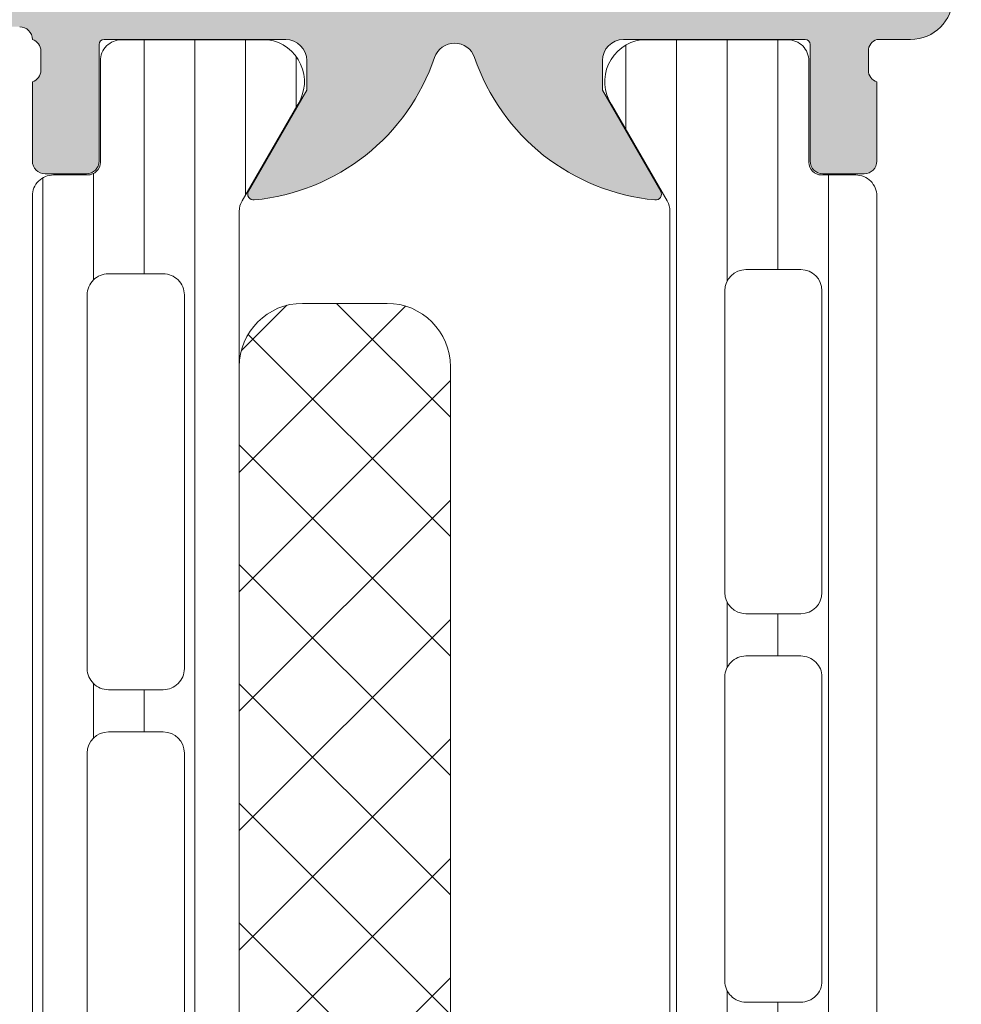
# Model space of a CAD drawing. Header units: millimetres. Extents: x 213386 to 506888, y 183055 to 450952.
# Tile 810 of 1056: x 398141 to 398163, y 319036 to 319060. Entities that reach past the tile are written whole.
import ezdxf

# ---------------------------------------------------------------- set-up
doc = ezdxf.new("R2010")
doc.units = ezdxf.units.MM
doc.layers.add('FASÁDA DETAILNÍ', color=255, linetype='Continuous', lineweight=0)
doc.layers.add('NOVA', color=255, linetype='Continuous', lineweight=0)

# ---------------------------------------------------------------- blocks, each defined once
blk = doc.blocks.new('A$C69D17D4D')
at = {"layer": 'FASÁDA DETAILNÍ'}
h = blk.add_hatch(color=256, dxfattribs=at)
edge = h.paths.add_edge_path()
edge.add_arc((198.810403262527, 1311.061932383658), 0.120000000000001, 360.0000000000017, 450.00000000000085, ccw=False)
edge.add_line((198.9304032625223, 1311.061932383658), (198.9304032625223, 1308.301934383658))
edge.add_arc((199.2304032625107, 1308.301934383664), 0.3000000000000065, 540, 629.9999999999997)
edge.add_line((199.2304032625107, 1308.001934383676), (200.2103775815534, 1308.001934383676))
edge.add_arc((200.2103775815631, 1308.301934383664), 0.3000000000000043, 269.9999999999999, 360)
edge.add_line((200.5103775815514, 1308.301934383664), (200.5103775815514, 1310.181945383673))
edge.add_arc((200.5892446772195, 1310.449488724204), 0.2789255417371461, 178.8371299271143, 253.5754054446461, ccw=False)
edge.add_line((200.3103765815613, 1310.455149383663), (200.3103765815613, 1310.908743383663))
edge.add_arc((200.5892140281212, 1310.914411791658), 0.2788950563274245, 106.41987641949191, 181.1645893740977, ccw=False)
edge.add_line((200.5103775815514, 1311.181932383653), (201.3105522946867, 1311.181932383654))
edge.add_arc((201.3105522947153, 1312.181932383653), 0.9999999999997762, 269.9999999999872, 359.9999999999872)
edge.add_line((202.3105522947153, 1312.181932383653), (202.3105522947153, 1315.681939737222))
edge.add_arc((201.3105324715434, 1315.681919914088), 1.000019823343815, 360.001135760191, 449.9988642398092)
edge.add_line((201.3105522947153, 1316.681939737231), (200.8105522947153, 1316.681939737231))
edge.add_line((200.8105522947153, 1316.681939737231), (200.8105522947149, 1314.181939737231))
edge.add_arc((199.8105069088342, 1314.181985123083), 1.000045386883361, 270.0026002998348, 359.9973997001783, ccw=False)
edge.add_line((199.8105522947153, 1313.181939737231), (198.5105339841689, 1313.181939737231))
edge.add_arc((198.5105864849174, 1314.181992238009), 1.000052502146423, 180.0030079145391, 269.9969920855, ccw=False)
edge.add_line((197.5105339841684, 1314.181939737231), (197.5105339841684, 1321.181939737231))
edge.add_arc((198.0356557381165, 1321.681939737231), 0.7250881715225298, 136.4038161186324, 223.5961838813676, ccw=False)
edge.add_line((197.5105339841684, 1322.181939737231), (197.5105339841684, 1328.216027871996))
edge.add_arc((198.5105864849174, 1328.215975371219), 1.000052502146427, 450.0030079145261, 539.9969920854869, ccw=False)
edge.add_line((198.5105339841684, 1329.216027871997), (199.8105522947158, 1329.216027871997))
edge.add_arc((199.8105069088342, 1328.215982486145), 1.000045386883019, 360.00260029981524, 449.9973997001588, ccw=False)
edge.add_line((200.8105522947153, 1328.216027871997), (200.8105522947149, 1326.681939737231))
edge.add_line((200.8105522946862, 1326.681939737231), (201.4105583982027, 1326.681939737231))
edge.add_line((201.4105583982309, 1326.681939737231), (202.510533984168, 1327.781945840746))
edge.add_line((202.5105339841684, 1327.781945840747), (202.5105339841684, 1331.181939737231))
edge.add_line((202.5105339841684, 1331.181939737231), (175.5106331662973, 1331.181939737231))
edge.add_line((175.5106331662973, 1331.181939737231), (175.5106331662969, 1327.781945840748))
edge.add_line((175.5106331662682, 1327.781945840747), (176.6106087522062, 1326.68193973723))
edge.add_line((176.6106087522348, 1326.681939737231), (177.21061485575, 1326.681939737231))
edge.add_line((177.2106148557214, 1326.681939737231), (177.2106148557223, 1328.216027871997))
edge.add_arc((178.2106602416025, 1328.215982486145), 1.000045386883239, 450.0026002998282, 539.9973997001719, ccw=False)
edge.add_line((178.2106148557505, 1329.216027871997), (179.5106331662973, 1329.216027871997))
edge.add_arc((179.5105806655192, 1328.215975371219), 1.000052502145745, 360.00300791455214, 449.99699208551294, ccw=False)
edge.add_line((180.5106331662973, 1328.216027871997), (180.5106331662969, 1322.18193973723))
edge.add_arc((179.9855114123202, 1321.681939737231), 0.7250881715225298, 316.40381611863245, 403.59618388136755, ccw=False)
edge.add_line((180.5106331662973, 1321.181939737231), (180.5106331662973, 1314.181939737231))
edge.add_arc((179.5105806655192, 1314.181992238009), 1.000052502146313, 270.00300791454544, 359.99699208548, ccw=False)
edge.add_line((179.5106331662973, 1313.181939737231), (178.21061485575, 1313.181939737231))
edge.add_arc((178.2106602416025, 1314.181985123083), 1.000045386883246, 180.0026002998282, 269.9973997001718, ccw=False)
edge.add_line((177.2106148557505, 1314.181939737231), (177.2106148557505, 1316.681939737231))
edge.add_line((177.2106148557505, 1316.681939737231), (176.7106148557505, 1316.681939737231))
edge.add_arc((176.7106346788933, 1315.681919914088), 1.000019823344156, 450.0011357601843, 539.9988642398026)
edge.add_line((175.7106148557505, 1315.681939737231), (175.7106148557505, 1311.181939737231))
edge.add_arc((176.2106045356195, 1311.181929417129), 0.4999896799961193, 539.9988173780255, 630.0011826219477)
edge.add_line((176.2106148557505, 1310.681939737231), (177.2106148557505, 1310.681939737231))
edge.add_line((177.2106148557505, 1310.681939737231), (177.2106148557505, 1311.481942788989))
edge.add_line((177.2106148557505, 1311.481942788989), (180.2106301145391, 1311.481942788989))
edge.add_arc((180.2106328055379, 1311.181935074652), 0.3000077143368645, 359.99948607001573, 450.0005139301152, ccw=False)
edge.add_arc((180.4318040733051, 1310.914411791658), 0.2788950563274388, 358.83541062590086, 433.58012358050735, ccw=False)
edge.add_line((180.7106415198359, 1310.908743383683), (180.7106415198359, 1310.455149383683))
edge.add_arc((180.4317734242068, 1310.449488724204), 0.2789255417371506, 286.4245945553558, 361.1628700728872, ccw=False)
edge.add_line((180.5106405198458, 1310.181945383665), (180.5106405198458, 1308.301934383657))
edge.add_arc((180.8106405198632, 1308.301934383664), 0.3000000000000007, 539.9999999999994, 629.9999999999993)
edge.add_line((180.8106405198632, 1308.001934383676), (181.790614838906, 1308.001934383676))
edge.add_arc((181.7906148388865, 1308.301934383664), 0.3000000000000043, 270, 360)
edge.add_line((182.090614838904, 1308.301934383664), (182.090614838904, 1311.061932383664))
edge.add_arc((182.2106148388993, 1311.061932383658), 0.1200000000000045, 450, 539.9999999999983, ccw=False)
edge.add_line((182.2106148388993, 1311.181932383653), (186.5106405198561, 1311.181932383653))
edge.add_arc((186.5106405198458, 1310.681932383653), 0.4999999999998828, 360.000000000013, 450.0000000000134, ccw=False)
edge.add_line((187.0106405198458, 1310.681932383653), (187.0106405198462, 1309.981932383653))
edge.add_line((187.0106405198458, 1309.981932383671), (185.6291450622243, 1307.589112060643))
edge.add_arc((185.748760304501, 1307.520052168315), 0.1381197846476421, 509.9999999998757, 637.702437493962)
edge.add_arc((185.3011419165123, 1312.361403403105), 4.999999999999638, 275.3492280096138, 341.2905992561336)
edge.add_arc((190.5105090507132, 1310.597177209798), 0.5000000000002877, 378.7094007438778, 521.2905992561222, ccw=False)
edge.add_arc((195.719876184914, 1312.361403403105), 4.999999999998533, 198.7094007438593, 264.6507719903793)
edge.add_arc((195.2722577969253, 1307.520052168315), 0.1381197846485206, 262.2975625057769, 389.9999999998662)
edge.add_line((195.3918730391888, 1307.589112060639), (194.0103775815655, 1309.981932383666))
edge.add_line((194.0103775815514, 1309.981932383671), (194.0103775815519, 1310.681932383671))
edge.add_arc((194.5103775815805, 1310.681932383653), 0.5000000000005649, 449.9999999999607, 539.9999999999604, ccw=False)
edge.add_line((194.5103775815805, 1311.181932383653), (198.8104032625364, 1311.181932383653))
edge = h.paths.add_edge_path(flags=16)
edge.add_arc((183.5106255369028, 1329.081933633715), 0.5, 450, 540, ccw=False)
edge.add_line((183.5106255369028, 1329.581933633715), (195.5105339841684, 1329.581933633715))
edge.add_arc((195.5105339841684, 1329.081933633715), 0.5, 360, 450, ccw=False)
edge.add_line((196.0105339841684, 1329.081933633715), (196.0105339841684, 1313.381951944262))
edge.add_arc((195.5105339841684, 1313.381951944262), 0.5, 270, 360, ccw=False)
edge.add_line((195.5105339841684, 1312.881951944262), (183.5106255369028, 1312.881951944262))
edge.add_arc((183.5106255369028, 1313.381951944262), 0.5, 180, 270, ccw=False)
edge.add_line((183.0106255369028, 1313.381951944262), (183.0106255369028, 1314.881951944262))
edge.add_line((183.0106255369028, 1314.881951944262), (182.5106255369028, 1314.881951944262))
edge.add_arc((182.5106255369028, 1315.381951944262), 0.5000000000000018, 180.0000000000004, 270, ccw=False)
edge.add_line((182.0106255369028, 1315.381951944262), (182.0106255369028, 1327.081933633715))
edge.add_arc((182.5106255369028, 1327.081933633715), 0.5, 450, 539.9999999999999, ccw=False)
edge.add_line((182.5106255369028, 1327.581933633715), (183.0106255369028, 1327.581933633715))
edge.add_line((183.0106255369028, 1327.581933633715), (183.0106255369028, 1329.081933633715))
h = blk.add_hatch(dxfattribs=at)
h.set_pattern_fill('LINIE', color=256, scale=1.2, angle=90, style=0)
h.set_pattern_definition([(90, (199.7934961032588, 1268.05732668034), (-1.2, 7.347638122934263e-17), [])])
edge = h.paths.add_edge_path()
edge.add_arc((181.8197236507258, 1271.592023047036), 0.3000000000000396, 359.9979247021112, 449.9979247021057)
edge.add_line((181.819734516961, 1271.89202304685), (181.0094031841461, 1271.892051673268))
edge.add_arc((181.0094186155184, 1272.392048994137), 0.4999973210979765, 179.9976177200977, 269.99823168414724, ccw=False)
edge.add_line((180.5094212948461, 1272.392069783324), (180.5081007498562, 1273.233142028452))
edge.add_arc((180.3081007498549, 1273.233142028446), 0.2000000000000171, 359.9999999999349, 449.9999999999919)
edge.add_line((180.3081007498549, 1273.433142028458), (176.2081007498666, 1273.433142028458))
edge.add_arc((176.2081007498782, 1273.933142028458), 0.5, 180, 270, ccw=False)
edge.add_line((175.7081007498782, 1273.933142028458), (175.7081007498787, 1274.763891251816))
edge.add_arc((176.7081007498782, 1274.763891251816), 0.99999999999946, 105.00000000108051, 180, ccw=False)
edge.add_line((176.4492817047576, 1275.7298170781), (177.2081007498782, 1275.933142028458))
edge.add_line((177.2081007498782, 1275.933142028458), (177.2081007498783, 1274.933142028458))
edge.add_line((177.2081007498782, 1274.933142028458), (179.5081007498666, 1274.933142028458))
edge.add_arc((179.5063915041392, 1275.937268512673), 1.004127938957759, 270.0975300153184, 359.7659122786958)
edge.add_line((180.5105110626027, 1275.933166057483), (180.5105110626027, 1278.933044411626))
edge.add_arc((179.5063917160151, 1278.929016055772), 1.004127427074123, 0.2298596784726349, 89.90248202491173)
edge.add_line((179.5081007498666, 1279.933142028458), (177.2081007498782, 1279.933142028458))
edge.add_line((177.2081007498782, 1279.933142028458), (177.2081007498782, 1278.933142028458))
edge.add_line((177.2081007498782, 1278.933142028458), (176.4492817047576, 1279.136466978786))
edge.add_arc((176.7081007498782, 1280.102392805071), 0.999999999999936, 179.999999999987, 254.9999999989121, ccw=False)
edge.add_line((175.7081007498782, 1280.102392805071), (175.7081007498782, 1280.933142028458))
edge.add_arc((176.2081007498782, 1280.933142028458), 0.4999999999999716, 90.00000000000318, 180, ccw=False)
edge.add_line((176.2081007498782, 1281.433142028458), (180.3081007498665, 1281.433142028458))
edge.add_arc((180.3063721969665, 1281.637315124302), 0.2041804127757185, 270.4850610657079, 358.8441310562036)
edge.add_line((180.5105110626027, 1281.633196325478), (180.5105339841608, 1307.47456313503))
edge.add_arc((181.0105313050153, 1307.474547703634), 0.4999973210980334, 89.99761772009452, 179.9982316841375, ccw=False)
edge.add_line((181.0105520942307, 1307.974545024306), (181.8208834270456, 1307.974516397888))
edge.add_arc((181.8208942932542, 1308.27451639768), 0.300000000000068, 269.997924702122, 359.9979247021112)
edge.add_line((182.120894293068, 1308.274505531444), (182.1206492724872, 1310.67450392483))
edge.add_arc((182.620645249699, 1310.674488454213), 0.4999959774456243, 89.99762222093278, 179.9982271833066, ccw=False)
edge.add_line((182.620665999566, 1311.17448443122), (186.0972074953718, 1311.174357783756))
edge.add_arc((185.9548609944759, 1310.184544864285), 0.9999960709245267, -32.72909139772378, 81.81631665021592, ccw=False)
edge.add_line((186.7960940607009, 1309.643879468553), (185.4775416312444, 1307.360270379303))
edge.add_arc((185.9105452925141, 1307.110254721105), 0.499999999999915, 149.9979281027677, 179.9978647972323)
edge.add_line((185.4105452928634, 1307.11027335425), (185.4094589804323, 1272.756004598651))
edge.add_arc((185.9094589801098, 1272.755987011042), 0.5000000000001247, 179.9979846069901, 209.9979213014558)
edge.add_line((185.4764372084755, 1272.506002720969), (186.7948242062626, 1270.222298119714))
edge.add_arc((185.9535519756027, 1269.681693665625), 0.9999960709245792, -81.8204672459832, 32.72494080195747, ccw=False)
edge.add_line((186.0958267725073, 1268.691870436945), (182.6192852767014, 1268.69199708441))
edge.add_arc((182.6193007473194, 1269.191993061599), 0.4999959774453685, 179.9976222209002, 269.99822718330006, ccw=False)
edge.add_line((182.1193047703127, 1269.192013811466), (182.1197236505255, 1271.592012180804))
edge = h.paths.add_edge_path(flags=16)
edge.add_line((182.309999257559, 1295.783135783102), (183.6099933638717, 1295.783135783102))
edge.add_arc((183.6099970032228, 1296.283132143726), 0.4999963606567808, 269.9995829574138, 360.0004170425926)
edge.add_line((184.1099933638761, 1296.283135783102), (184.1099933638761, 1305.133129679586))
edge.add_arc((183.6099970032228, 1305.133133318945), 0.4999963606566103, 359.9995829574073, 450.0004170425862)
edge.add_line((183.6099933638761, 1305.633129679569), (182.3099992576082, 1305.633129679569))
edge.add_arc((182.3099826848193, 1305.133129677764), 0.5000000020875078, 89.99810089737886, 179.9999997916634)
edge.add_line((181.8099826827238, 1305.133129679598), (181.8099826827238, 1296.283135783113))
edge.add_arc((182.3099826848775, 1296.283135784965), 0.5000000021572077, 180.0000002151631, 270.0018990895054)
edge = h.paths.add_edge_path(flags=16)
edge.add_arc((182.3099826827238, 1285.583129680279), 0.5, 179.9999999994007, 270)
edge.add_line((182.3099826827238, 1285.083129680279), (183.6099933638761, 1285.083129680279))
edge.add_arc((183.6099933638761, 1285.583129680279), 0.5, 270, 360.0000000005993)
edge.add_line((184.1099933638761, 1285.583129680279), (184.1099933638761, 1294.283135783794))
edge.add_arc((183.6099933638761, 1294.2831357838), 0.5, 5.9926739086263e-10, 89.99999999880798)
edge.add_line((183.6099933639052, 1294.7831357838), (182.3099826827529, 1294.7831357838))
edge.add_arc((182.3099826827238, 1294.2831357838), 0.5, 89.99999999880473, 179.9999999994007)
edge.add_line((181.8099826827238, 1294.2831357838), (181.8099826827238, 1285.583129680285))
edge = h.paths.add_edge_path(flags=16)
edge.add_arc((183.6099970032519, 1283.583133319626), 0.4999963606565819, 359.9995829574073, 450.0004170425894)
edge.add_line((183.6099933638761, 1284.083129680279), (182.3099992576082, 1284.083129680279))
edge.add_arc((182.3099826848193, 1283.583129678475), 0.5000000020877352, 89.9981008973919, 179.9999997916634)
edge.add_line((181.8099826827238, 1283.583129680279), (181.8099826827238, 1274.733120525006))
edge.add_arc((182.3099674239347, 1274.733120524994), 0.4999847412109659, 179.9999999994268, 269.9999999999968)
edge.add_line((182.3099674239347, 1274.233135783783), (183.6099781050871, 1274.233135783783))
edge.add_arc((183.6099781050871, 1274.733151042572), 0.5000152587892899, 270, 360.0000000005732)
edge.add_line((184.1099933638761, 1274.733151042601), (184.1099933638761, 1283.583129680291))
h = blk.add_hatch(dxfattribs=at)
h.set_pattern_fill('_USER', color=256, scale=1.2, angle=90, style=0, pattern_type=0)
h.set_pattern_definition([(90, (0, 0), (-1.2, 7.347638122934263e-17), [])])
edge = h.paths.add_edge_path()
edge.add_line((195.5435222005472, 1277.506049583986), (194.2250524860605, 1275.222392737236))
edge.add_arc((195.0663051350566, 1274.681757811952), 0.9999960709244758, 507.2729839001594, 621.8183919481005)
edge.add_line((194.9239944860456, 1273.69193973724), (198.400535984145, 1273.69193973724))
edge.add_arc((198.4005386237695, 1274.191935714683), 0.4999959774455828, 269.9996975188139, 360.0003024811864)
edge.add_line((198.9005346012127, 1274.191938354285), (198.9002026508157, 1276.591936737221))
edge.add_arc((199.2002026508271, 1276.591936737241), 0.3000000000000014, 450, 539.9999999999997, ccw=False)
edge.add_line((199.2002026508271, 1276.891936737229), (200.0105339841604, 1276.891936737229))
edge.add_arc((200.0105366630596, 1277.391934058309), 0.4999973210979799, 269.999693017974, 360.0003069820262)
edge.add_line((200.5105339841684, 1277.391936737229), (200.5105339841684, 1307.474411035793))
edge.add_arc((200.0105366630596, 1307.474413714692), 0.4999973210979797, 359.9996930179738, 450.0003069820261)
edge.add_line((200.0105339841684, 1307.974411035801), (199.2002026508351, 1307.974411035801))
edge.add_arc((199.2002026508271, 1308.274411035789), 0.3000000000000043, 180, 269.99999999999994, ccw=False)
edge.add_line((198.9002026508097, 1308.274411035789), (198.9005346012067, 1310.674409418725))
edge.add_arc((198.4005386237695, 1310.674412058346), 0.4999959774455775, 359.9996975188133, 450.0003024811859)
edge.add_line((198.4005359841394, 1311.174408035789), (194.92399448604, 1311.174408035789))
edge.add_arc((195.0663051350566, 1310.184589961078), 0.9999960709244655, 458.1816080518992, 572.7270160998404)
edge.add_line((194.2250524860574, 1309.643955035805), (195.543522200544, 1307.360298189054))
edge.add_arc((195.1105094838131, 1307.110298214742), 0.5000000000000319, 360.000059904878, 389.9999965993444, ccw=False)
edge.add_line((195.6105094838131, 1307.110298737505), (195.6105094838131, 1277.756049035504))
edge.add_arc((195.1105094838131, 1277.756049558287), 0.5000000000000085, 330.0000034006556, 359.9999400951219, ccw=False)
edge = h.paths.add_edge_path(flags=16)
edge.add_line((196.9105202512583, 1298.082766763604), (196.9105355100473, 1305.232791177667))
edge.add_arc((197.4105790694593, 1305.232747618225), 0.5000435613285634, 450.0049911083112, 539.9950088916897, ccw=False)
edge.add_line((197.4105355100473, 1305.732791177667), (198.710544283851, 1305.732791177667))
edge.add_arc((198.7105167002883, 1305.232778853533), 0.5000123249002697, 360.00141220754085, 449.9968392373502, ccw=False)
edge.add_line((199.210529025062, 1305.232791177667), (199.210529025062, 1298.082766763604))
edge.add_arc((198.7104854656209, 1298.082810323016), 0.5000435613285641, 270.0049911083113, 359.9950088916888, ccw=False)
edge.add_line((198.710529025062, 1297.582766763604), (197.4105202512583, 1297.582766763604))
edge.add_arc((197.4105638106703, 1298.082810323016), 0.5000435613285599, 180.0049911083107, 269.9950088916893, ccw=False)
edge = h.paths.add_edge_path(flags=16)
edge.add_line((196.9105202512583, 1279.732767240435), (196.9105202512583, 1286.882793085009))
edge.add_arc((197.4105638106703, 1286.882749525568), 0.5000435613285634, 450.0049911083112, 539.9950088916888, ccw=False)
edge.add_line((197.4105202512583, 1287.382793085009), (198.710529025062, 1287.382793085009))
edge.add_arc((198.7104854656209, 1286.882749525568), 0.5000435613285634, 360.0049911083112, 449.9950088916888, ccw=False)
edge.add_line((199.210529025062, 1286.882793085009), (199.210529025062, 1279.732767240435))
edge.add_arc((198.7104854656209, 1279.732810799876), 0.5000435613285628, 270.00499110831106, 359.99500889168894, ccw=False)
edge.add_line((198.710529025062, 1279.232767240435), (197.4105202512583, 1279.232767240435))
edge.add_arc((197.4105638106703, 1279.732810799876), 0.5000435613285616, 180.004991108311, 269.99500889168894, ccw=False)
edge = h.paths.add_edge_path(flags=16)
edge.add_line((196.9105202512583, 1288.882793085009), (196.9105202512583, 1296.082766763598))
edge.add_arc((197.4104694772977, 1296.082817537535), 0.4999492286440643, 89.99418114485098, 180.0058188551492, ccw=False)
edge.add_line((197.4105202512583, 1296.582766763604), (198.710529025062, 1296.582766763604))
edge.add_arc((198.7105797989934, 1296.082817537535), 0.4999492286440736, 359.9941811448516, 450.00581885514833, ccw=False)
edge.add_line((199.210529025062, 1296.082766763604), (199.210529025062, 1288.882793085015))
edge.add_arc((198.7105797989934, 1288.882742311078), 0.4999492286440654, 269.99418114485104, 360.005818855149, ccw=False)
edge.add_line((198.710529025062, 1288.382793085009), (197.4105202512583, 1288.382793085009))
edge.add_arc((197.4104694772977, 1288.882742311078), 0.4999492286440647, 179.994181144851, 270.005818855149, ccw=False)
h = blk.add_hatch(dxfattribs=at)
h.set_pattern_fill('NETZ', color=256, scale=2, angle=45, style=0)
h.set_pattern_definition([(45, (0, 0), (-1.414213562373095, 1.414213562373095), []), (135, (0, 0), (-1.414213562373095, -1.414213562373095), [])])
h.paths.add_polyline_path([(190.4112687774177, 1276.433016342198, -0.4142135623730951), (188.9112687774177, 1274.933016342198), (186.9112687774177, 1274.933016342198, -0.4142135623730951), (185.4112687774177, 1276.433016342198), (185.4112687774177, 1303.433016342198, -0.4142135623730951), (186.9112687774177, 1304.933016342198), (188.9112687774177, 1304.933016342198, -0.4142135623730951), (190.4112687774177, 1303.433016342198)])
for p, q in [((182.090614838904, 1308.301934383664), (182.090614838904, 1311.061932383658)), ((182.2106148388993, 1311.181932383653), (186.5106405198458, 1311.181932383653)), ((194.5103775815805, 1311.181932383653), (198.810403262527, 1311.181932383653)), ((198.4005359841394, 1311.174408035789), (194.9239944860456, 1311.174408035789)), ((198.9304032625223, 1311.061932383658), (198.9304032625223, 1308.301934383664)), ((200.5103775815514, 1311.181932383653), (201.3105522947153, 1311.181932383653)), ((180.7106415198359, 1310.908743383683), (180.7106415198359, 1310.455149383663)), ((200.3103765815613, 1310.455149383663), (200.3103765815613, 1310.908743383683)), ((187.0106405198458, 1310.681932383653), (187.0106405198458, 1309.981932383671)), ((194.0103775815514, 1309.981932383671), (194.0103775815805, 1310.681932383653)), ((198.9002026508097, 1308.274411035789), (198.9005346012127, 1310.674409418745)), ((180.5106405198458, 1310.181945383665), (180.5106405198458, 1308.301934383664)), ((200.5103775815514, 1308.301934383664), (200.5103775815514, 1310.181945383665)), ((187.0106405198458, 1309.981932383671), (185.6291450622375, 1307.589112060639)), ((195.3918730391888, 1307.589112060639), (194.0103775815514, 1309.981932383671)), ((194.2250524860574, 1309.643955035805), (195.5435222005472, 1307.360298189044)), ((180.8106405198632, 1308.001934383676), (181.7906148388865, 1308.001934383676)), ((200.0105339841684, 1307.974411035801), (199.2002026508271, 1307.974411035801)), ((199.2304032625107, 1308.001934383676), (200.2103775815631, 1308.001934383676)), ((200.5105339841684, 1277.391936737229), (200.5105339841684, 1307.474411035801)), ((195.6105094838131, 1307.110298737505), (195.6105094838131, 1277.756049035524)), ((197.4105355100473, 1305.732791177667), (198.710544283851, 1305.732791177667)), ((196.9105202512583, 1298.082766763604), (196.9105355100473, 1305.232791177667)), ((199.210529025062, 1305.232791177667), (199.210529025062, 1298.082766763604)), ((198.710529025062, 1297.582766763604), (197.4105202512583, 1297.582766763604)), ((197.4105202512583, 1296.582766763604), (198.710529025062, 1296.582766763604)), ((196.9105202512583, 1288.882793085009), (196.9105202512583, 1296.082766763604)), ((199.210529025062, 1296.082766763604), (199.210529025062, 1288.882793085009)), ((198.710529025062, 1288.382793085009), (197.4105202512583, 1288.382793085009))]:
    blk.add_line(p, q, dxfattribs=at)
blk.add_lwpolyline([(180.5105110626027, 1281.633196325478), (180.5105339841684, 1307.474563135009, -0.4142167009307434), (181.0105520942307, 1307.974545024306), (181.820883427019, 1307.974516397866, 0.414213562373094), (182.120894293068, 1308.274505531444), (182.1206492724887, 1310.67450392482, -0.414216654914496), (182.620665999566, 1311.17448443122), (186.0972074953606, 1311.174357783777, -0.5460410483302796), (186.7960940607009, 1309.643879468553), (185.4775416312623, 1307.360270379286, 0.1316522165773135), (185.4105452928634, 1307.11027335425), (185.4094589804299, 1272.756004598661, 0.1316522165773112)], format="xyb", dxfattribs=at)
for points in [[(182.309999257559, 1295.783135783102), (183.6099933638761, 1295.783135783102, 0.414217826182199), (184.1099933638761, 1296.283135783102), (184.1099933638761, 1305.133129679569, 0.4142178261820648), (183.6099933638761, 1305.633129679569), (182.3099992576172, 1305.633129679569, 0.4142232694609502), (181.8099826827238, 1305.133129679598), (181.8099826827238, 1296.283135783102, 0.4142232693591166)], [(185.4112687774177, 1303.433016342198), (185.4112687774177, 1276.433016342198, 0.414213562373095), (186.9112687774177, 1274.933016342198), (188.9112687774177, 1274.933016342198, 0.414213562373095), (190.4112687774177, 1276.433016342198), (190.4112687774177, 1303.433016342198, 0.414213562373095), (188.9112687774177, 1304.933016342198), (186.9112687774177, 1304.933016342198, 0.414213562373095)], [(181.8099826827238, 1285.583129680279, 0.4142135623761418), (182.3099826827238, 1285.083129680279), (183.6099933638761, 1285.083129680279, 0.4142135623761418), (184.1099933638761, 1285.583129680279), (184.1099933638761, 1294.2831357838, 0.4142135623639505), (183.6099933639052, 1294.7831357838), (182.3099826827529, 1294.7831357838, 0.414213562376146), (181.8099826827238, 1294.2831357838)]]:
    blk.add_lwpolyline(points, format="xyb", close=True, dxfattribs=at)
for centre, radius, start, end in [((201.3105522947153, 1312.181932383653), 0.9999999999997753, 270, 0), ((180.2106328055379, 1311.181935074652), 0.3000077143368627, 359.9994860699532, 90.00051393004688), ((180.4318040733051, 1310.914411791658), 0.2788950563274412, 358.8354106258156, 73.58012357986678), ((182.2106148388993, 1311.061932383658), 0.1200000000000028, 90, 180), ((186.5106405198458, 1310.681932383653), 0.4999999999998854, 0, 90), ((190.5105090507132, 1310.597177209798), 0.5000000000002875, 18.70940074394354, 161.2905992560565), ((194.5103775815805, 1310.681932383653), 0.500000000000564, 90, 180), ((195.0663051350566, 1310.184589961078), 0.99999607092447, 98.181608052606, 212.7270160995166), ((198.4005386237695, 1310.674412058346), 0.4999959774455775, 359.9996975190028, 90.00030248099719), ((198.810403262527, 1311.061932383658), 0.1199999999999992, 0, 90), ((200.5892140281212, 1310.914411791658), 0.2788950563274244, 106.4198764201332, 181.1645893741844), ((185.3011419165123, 1312.361403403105), 4.999999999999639, 275.3492280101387, 341.2905992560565), ((195.719876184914, 1312.361403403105), 4.999999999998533, 198.7094007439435, 264.6507719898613), ((180.4317734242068, 1310.449488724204), 0.278925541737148, 286.4245945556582, 1.162870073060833), ((200.5892446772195, 1310.449488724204), 0.2789255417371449, 178.8371299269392, 253.5754054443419), ((180.8106405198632, 1308.301934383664), 0.3000000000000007, 180, 270), ((181.7906148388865, 1308.301934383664), 0.3000000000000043, 270, 0), ((199.2002026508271, 1308.274411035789), 0.3000000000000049, 180, 270), ((199.2304032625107, 1308.301934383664), 0.3000000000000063, 180, 270), ((200.2103775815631, 1308.301934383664), 0.3000000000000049, 270, 0), ((200.0105366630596, 1307.474413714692), 0.4999973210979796, 359.9996930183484, 90.0003069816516), ((185.748760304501, 1307.520052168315), 0.1381197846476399, 149.9999999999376, 277.7024374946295), ((195.2722577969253, 1307.520052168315), 0.1381197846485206, 262.2975625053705, 30.00000000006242), ((195.1105094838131, 1307.110298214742), 0.5000000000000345, 5.990422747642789e-05, 29.99999659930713), ((197.4105790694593, 1305.232747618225), 0.5000435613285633, 90.00499110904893, 179.9950088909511), ((198.7105167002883, 1305.232778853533), 0.500012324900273, 0.00141220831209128, 89.99683923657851), ((197.4105638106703, 1298.082810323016), 0.5000435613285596, 180.0049911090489, 269.9950088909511), ((198.7104854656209, 1298.082810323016), 0.500043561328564, 270.0049911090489, 359.9950088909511), ((197.4104694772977, 1296.082817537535), 0.4999492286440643, 89.99418114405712, 180.0058188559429), ((198.7105797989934, 1296.082817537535), 0.4999492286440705, 359.9941811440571, 90.00581885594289), ((197.4104694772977, 1288.882742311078), 0.4999492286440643, 179.9941811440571, 270.0058188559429), ((198.7105797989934, 1288.882742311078), 0.4999492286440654, 269.9941811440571, 0.005818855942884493)]:
    blk.add_arc(centre, radius, start, end, dxfattribs=at)

msp = doc.modelspace()

# ---------------------------------------------------------------- block references
at = {"layer": 'NOVA', "ltscale": 300}
msp.add_blockref('A$C69D17D4D', (397960.6382589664, 317748.1544064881), dxfattribs=at)

doc.saveas('drawing.dxf')
